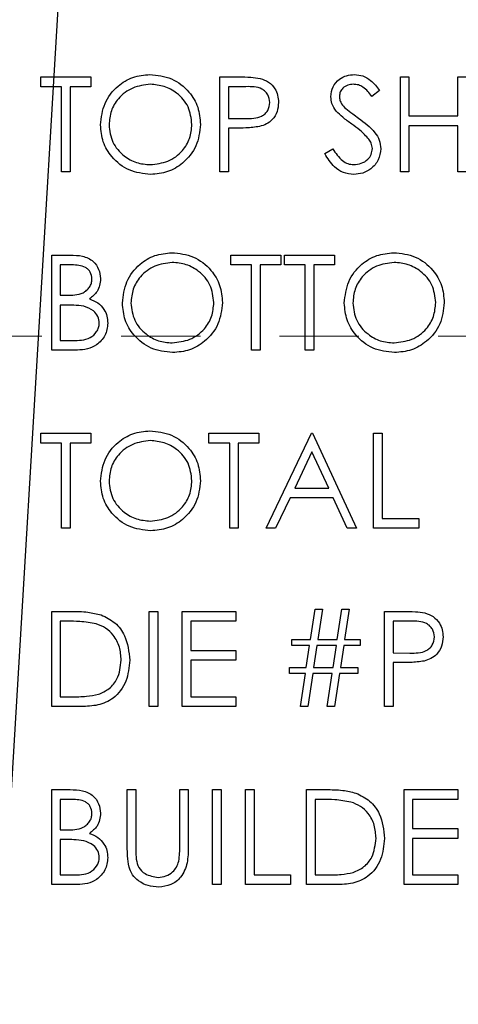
# Model space of a CAD drawing. Header units: inches. Extents: x 1802 to 2468, y -253 to -72.
# Tile 302 of 570: x 2077.256 to 2077.81, y -98.087 to -96.843. Entities that reach past the tile are written whole.
import ezdxf

# ---------------------------------------------------------------- set-up
doc = ezdxf.new("R2010")
doc.units = ezdxf.units.IN
doc.header["$LTSCALE"] = 0.5
doc.header["$MEASUREMENT"] = 0
doc.linetypes.add('HIDDEN', pattern=[0.225, 0.15, -0.075])
doc.layers.add('DSS-M-S', color=53, linetype='Continuous')
doc.layers.add('SID-M-S', color=105, linetype='Continuous')

msp = doc.modelspace()

# ---------------------------------------------------------------- linework, layer by layer
at = {"layer": 'DSS-M-S', "linetype": 'Continuous', "lineweight": 25}
for p, q in [((2077.28271, -96.91569), (2077.34579, -96.91569)), ((2077.28271, -96.928), (2077.28271, -96.91569)), ((2077.34579, -96.91569), (2077.34579, -96.928)), ((2077.50886, -96.91569), (2077.5324, -96.91569)), ((2077.50886, -97.03569), (2077.50886, -96.91569)), ((2077.73656, -96.91569), (2077.74732, -96.91569)), ((2077.73656, -97.03569), (2077.73656, -96.91569)), ((2077.74732, -96.91569), (2077.74732, -96.96492)), ((2077.80886, -96.91569), (2077.81963, -96.91569)), ((2077.80886, -96.96492), (2077.80886, -96.91569)), ((2077.30886, -96.928), (2077.28271, -96.928)), ((2077.30886, -97.03569), (2077.30886, -96.928)), ((2077.31963, -96.928), (2077.31963, -97.03569)), ((2077.34579, -96.928), (2077.31963, -96.928)), ((2077.51963, -96.928), (2077.51963, -96.968)), ((2077.54158, -96.928), (2077.51963, -96.928)), ((2077.7104, -96.93293), (2077.70067, -96.94031)), ((2077.51963, -96.968), (2077.54064, -96.96827)), ((2077.74732, -96.96492), (2077.80886, -96.96492)), ((2077.51963, -96.98031), (2077.51963, -97.03569)), ((2077.52821, -96.98031), (2077.51963, -96.98031)), ((2077.74732, -96.97723), (2077.74732, -97.03569)), ((2077.80886, -96.97723), (2077.74732, -96.97723)), ((2077.80886, -97.03569), (2077.80886, -96.97723)), ((2077.64117, -97.01254), (2077.65131, -97.00646)), ((2077.31963, -97.03569), (2077.30886, -97.03569)), ((2077.51963, -97.03569), (2077.50886, -97.03569)), ((2077.74732, -97.03569), (2077.73656, -97.03569)), ((2077.81963, -97.03569), (2077.80886, -97.03569)), ((2077.29656, -97.14069), (2077.31997, -97.14069)), ((2077.29656, -97.26069), (2077.29656, -97.14069)), ((2077.52271, -97.14069), (2077.58579, -97.14069)), ((2077.52271, -97.153), (2077.52271, -97.14069)), ((2077.58579, -97.14069), (2077.58579, -97.153)), ((2077.5904, -97.153), (2077.5904, -97.14069)), ((2077.5904, -97.14069), (2077.65348, -97.14069)), ((2077.65348, -97.14069), (2077.65348, -97.153)), ((2077.30732, -97.153), (2077.30732, -97.19146)), ((2077.32194, -97.153), (2077.30732, -97.153)), ((2077.54886, -97.153), (2077.52271, -97.153)), ((2077.54886, -97.26069), (2077.54886, -97.153)), ((2077.55963, -97.153), (2077.55963, -97.26069)), ((2077.58579, -97.153), (2077.55963, -97.153)), ((2077.61656, -97.153), (2077.5904, -97.153)), ((2077.61656, -97.26069), (2077.61656, -97.153)), ((2077.62732, -97.153), (2077.62732, -97.26069)), ((2077.65348, -97.153), (2077.62732, -97.153)), ((2077.30732, -97.19146), (2077.31456, -97.19146)), ((2077.30732, -97.20377), (2077.30732, -97.24839)), ((2077.31446, -97.20377), (2077.30732, -97.20377)), ((2077.30732, -97.24839), (2077.32266, -97.24839)), ((2077.32901, -97.26069), (2077.29656, -97.26069)), ((2077.55963, -97.26069), (2077.54886, -97.26069)), ((2077.62732, -97.26069), (2077.61656, -97.26069)), ((2077.28271, -97.36569), (2077.34579, -97.36569)), ((2077.28271, -97.378), (2077.28271, -97.36569)), ((2077.34579, -97.36569), (2077.34579, -97.378)), ((2077.49502, -97.378), (2077.49502, -97.36569)), ((2077.49502, -97.36569), (2077.55809, -97.36569)), ((2077.55809, -97.36569), (2077.55809, -97.378)), ((2077.56732, -97.48569), (2077.62425, -97.36569)), ((2077.62425, -97.36569), (2077.62579, -97.36569)), ((2077.62579, -97.36569), (2077.68117, -97.48569)), ((2077.70271, -97.36569), (2077.71348, -97.36569)), ((2077.70271, -97.48569), (2077.70271, -97.36569)), ((2077.71348, -97.36569), (2077.71348, -97.47339)), ((2077.30886, -97.378), (2077.28271, -97.378)), ((2077.30886, -97.48569), (2077.30886, -97.378)), ((2077.31963, -97.378), (2077.31963, -97.48569)), ((2077.34579, -97.378), (2077.31963, -97.378)), ((2077.52117, -97.378), (2077.49502, -97.378)), ((2077.52117, -97.48569), (2077.52117, -97.378)), ((2077.53194, -97.378), (2077.53194, -97.48569)), ((2077.55809, -97.378), (2077.53194, -97.378)), ((2077.6249, -97.38908), (2077.60317, -97.43492)), ((2077.64605, -97.43492), (2077.6249, -97.38908)), ((2077.60317, -97.43492), (2077.64605, -97.43492)), ((2077.59732, -97.44723), (2077.57908, -97.48569)), ((2077.65172, -97.44723), (2077.59732, -97.44723)), ((2077.66946, -97.48569), (2077.65172, -97.44723)), ((2077.71348, -97.47339), (2077.75963, -97.47339)), ((2077.75963, -97.47339), (2077.75963, -97.48569)), ((2077.31963, -97.48569), (2077.30886, -97.48569)), ((2077.53194, -97.48569), (2077.52117, -97.48569)), ((2077.57908, -97.48569), (2077.56732, -97.48569)), ((2077.68117, -97.48569), (2077.66946, -97.48569)), ((2077.75963, -97.48569), (2077.70271, -97.48569)), ((2077.29656, -97.59069), (2077.32079, -97.59069)), ((2077.29656, -97.71069), (2077.29656, -97.59069)), ((2077.41963, -97.59069), (2077.4304, -97.59069)), ((2077.41963, -97.71069), (2077.41963, -97.59069)), ((2077.4304, -97.59069), (2077.4304, -97.71069)), ((2077.46117, -97.59069), (2077.52886, -97.59069)), ((2077.46117, -97.71069), (2077.46117, -97.59069)), ((2077.52886, -97.59069), (2077.52886, -97.603)), ((2077.62309, -97.62608), (2077.62886, -97.58762)), ((2077.62886, -97.58762), (2077.63814, -97.58762)), ((2077.63814, -97.58762), (2077.63237, -97.62608)), ((2077.65694, -97.62608), (2077.66271, -97.58762)), ((2077.66271, -97.58762), (2077.67199, -97.58762)), ((2077.67199, -97.58762), (2077.66622, -97.62608)), ((2077.71656, -97.71069), (2077.71656, -97.59069)), ((2077.71656, -97.59069), (2077.74009, -97.59069)), ((2077.31576, -97.603), (2077.30732, -97.603)), ((2077.30732, -97.603), (2077.30732, -97.69839)), ((2077.47194, -97.603), (2077.47194, -97.63992)), ((2077.52886, -97.603), (2077.47194, -97.603)), ((2077.72732, -97.603), (2077.72732, -97.643)), ((2077.74927, -97.603), (2077.72732, -97.603)), ((2077.59963, -97.62608), (2077.62309, -97.62608)), ((2077.59963, -97.63377), (2077.59963, -97.62608)), ((2077.63237, -97.62608), (2077.65694, -97.62608)), ((2077.66622, -97.62608), (2077.68579, -97.62608)), ((2077.68579, -97.62608), (2077.68579, -97.63377)), ((2077.47194, -97.63992), (2077.52886, -97.63992)), ((2077.52886, -97.63992), (2077.52886, -97.65223)), ((2077.62194, -97.63377), (2077.59963, -97.63377)), ((2077.61778, -97.66146), (2077.62194, -97.63377)), ((2077.63122, -97.63377), (2077.62708, -97.66146)), ((2077.65579, -97.63377), (2077.63122, -97.63377)), ((2077.65163, -97.66146), (2077.65579, -97.63377)), ((2077.66506, -97.63377), (2077.66093, -97.66146)), ((2077.68579, -97.63377), (2077.66506, -97.63377)), ((2077.47194, -97.65223), (2077.47194, -97.69839)), ((2077.52886, -97.65223), (2077.47194, -97.65223)), ((2077.72732, -97.643), (2077.74833, -97.64327)), ((2077.59656, -97.66916), (2077.59656, -97.66146)), ((2077.59656, -97.66146), (2077.61778, -97.66146)), ((2077.62708, -97.66146), (2077.65163, -97.66146)), ((2077.66093, -97.66146), (2077.68271, -97.66146)), ((2077.68271, -97.66146), (2077.68271, -97.66916)), ((2077.73591, -97.65531), (2077.72732, -97.65531)), ((2077.72732, -97.65531), (2077.72732, -97.71069)), ((2077.61663, -97.66916), (2077.59656, -97.66916)), ((2077.6104, -97.71069), (2077.61663, -97.66916)), ((2077.62593, -97.66916), (2077.6197, -97.71069)), ((2077.65047, -97.66916), (2077.62593, -97.66916)), ((2077.64425, -97.71069), (2077.65047, -97.66916)), ((2077.65978, -97.66916), (2077.65355, -97.71069)), ((2077.68271, -97.66916), (2077.65978, -97.66916)), ((2077.30732, -97.69839), (2077.3211, -97.69839)), ((2077.47194, -97.69839), (2077.52886, -97.69839)), ((2077.52886, -97.69839), (2077.52886, -97.71069)), ((2077.33374, -97.71069), (2077.29656, -97.71069)), ((2077.4304, -97.71069), (2077.41963, -97.71069)), ((2077.52886, -97.71069), (2077.46117, -97.71069)), ((2077.6197, -97.71069), (2077.6104, -97.71069)), ((2077.65355, -97.71069), (2077.64425, -97.71069)), ((2077.72732, -97.71069), (2077.71656, -97.71069)), ((2077.29656, -97.81569), (2077.31997, -97.81569)), ((2077.29656, -97.93569), (2077.29656, -97.81569)), ((2077.39194, -97.81569), (2077.40271, -97.81569)), ((2077.39194, -97.88817), (2077.39194, -97.81569)), ((2077.40271, -97.81569), (2077.40271, -97.88759)), ((2077.45809, -97.81569), (2077.46886, -97.81569)), ((2077.45809, -97.88759), (2077.45809, -97.81569)), ((2077.46886, -97.81569), (2077.46886, -97.88817)), ((2077.49963, -97.81569), (2077.5104, -97.81569)), ((2077.49963, -97.93569), (2077.49963, -97.81569)), ((2077.5104, -97.81569), (2077.5104, -97.93569)), ((2077.54117, -97.93569), (2077.54117, -97.81569)), ((2077.54117, -97.81569), (2077.55194, -97.81569)), ((2077.55194, -97.81569), (2077.55194, -97.92339)), ((2077.61809, -97.81569), (2077.64232, -97.81569)), ((2077.61809, -97.93569), (2077.61809, -97.81569)), ((2077.74117, -97.81569), (2077.80886, -97.81569)), ((2077.74117, -97.93569), (2077.74117, -97.81569)), ((2077.80886, -97.81569), (2077.80886, -97.828)), ((2077.32194, -97.828), (2077.30732, -97.828)), ((2077.30732, -97.828), (2077.30732, -97.86646)), ((2077.6373, -97.828), (2077.62886, -97.828)), ((2077.62886, -97.828), (2077.62886, -97.92339)), ((2077.75194, -97.828), (2077.75194, -97.86492)), ((2077.80886, -97.828), (2077.75194, -97.828)), ((2077.75194, -97.86492), (2077.80886, -97.86492)), ((2077.80886, -97.86492), (2077.80886, -97.87723)), ((2077.30732, -97.86646), (2077.31456, -97.86646)), ((2077.75194, -97.87723), (2077.75194, -97.92339)), ((2077.80886, -97.87723), (2077.75194, -97.87723)), ((2077.30732, -97.87877), (2077.30732, -97.92339)), ((2077.31446, -97.87877), (2077.30732, -97.87877)), ((2077.30732, -97.92339), (2077.32266, -97.92339)), ((2077.55194, -97.92339), (2077.59809, -97.92339)), ((2077.59809, -97.92339), (2077.59809, -97.93569)), ((2077.62886, -97.92339), (2077.64264, -97.92339)), ((2077.75194, -97.92339), (2077.80886, -97.92339)), ((2077.80886, -97.92339), (2077.80886, -97.93569)), ((2077.32901, -97.93569), (2077.29656, -97.93569)), ((2077.5104, -97.93569), (2077.49963, -97.93569)), ((2077.59809, -97.93569), (2077.54117, -97.93569)), ((2077.65528, -97.93569), (2077.61809, -97.93569)), ((2077.80886, -97.93569), (2077.74117, -97.93569))]:
    msp.add_line(p, q, dxfattribs=at)
at = {"layer": 'DSS-M-S', "linetype": 'HIDDEN', "lineweight": 18}
msp.add_line((2077.88416, -97.2431), (2075.54416, -97.2431), dxfattribs=at)
at = {"layer": 'DSS-M-S', "linetype": 'Continuous', "lineweight": 25}
for points, knots in [([(2077.35809, -96.97622), (2077.3592, -96.96696), (2077.36142, -96.94845), (2077.37784, -96.92736), (2077.39857, -96.91479), (2077.41313, -96.91334), (2077.4204, -96.91262)], [0, 0, 0, 0, 0.279731, 0.5593268, 0.7796805, 1, 1, 1, 1]), ([(2077.4204, -96.91262), (2077.4298, -96.9136), (2077.44861, -96.91558), (2077.46963, -96.93261), (2077.4824, -96.95351), (2077.48363, -96.96827), (2077.48425, -96.97565)], [0, 0, 0, 0, 0.2797673, 0.5593585, 0.7795711, 1, 1, 1, 1]), ([(2077.5324, -96.91569), (2077.53753, -96.91568), (2077.54668, -96.91565), (2077.55574, -96.91693), (2077.55973, -96.9175)], [0, 0, 0, 0, 0.5603137, 1, 1, 1, 1]), ([(2077.55973, -96.9175), (2077.56337, -96.91881), (2077.57067, -96.92144), (2077.5782, -96.92956), (2077.58218, -96.93878), (2077.58253, -96.94485), (2077.58271, -96.94788)], [0, 0, 0, 0, 0.2797054, 0.5593809, 0.7795086, 1, 1, 1, 1]), ([(2077.64886, -96.94062), (2077.64938, -96.93636), (2077.65042, -96.92784), (2077.65862, -96.91859), (2077.66842, -96.91347), (2077.67509, -96.9129), (2077.67843, -96.91262)], [0, 0, 0, 0, 0.27955263, 0.5587984, 0.77937773, 1, 1, 1, 1]), ([(2077.67843, -96.91262), (2077.68212, -96.91298), (2077.68951, -96.9137), (2077.70108, -96.92076), (2077.70686, -96.92831), (2077.7104, -96.93293)], [0, 0, 0, 0, 0.2797499, 0.5595012, 1, 1, 1, 1]), ([(2077.42093, -96.92492), (2077.41336, -96.92591), (2077.3982, -96.92788), (2077.38087, -96.94124), (2077.3705, -96.95824), (2077.36941, -96.9702), (2077.36886, -96.97617)], [0, 0, 0, 0, 0.2796271, 0.5593495, 0.7796302, 1, 1, 1, 1]), ([(2077.47348, -96.97562), (2077.47256, -96.968), (2077.47071, -96.95277), (2077.45611, -96.93624), (2077.43882, -96.92669), (2077.42689, -96.92551), (2077.42093, -96.92492)], [0, 0, 0, 0, 0.279468, 0.5588703, 0.7795158, 1, 1, 1, 1]), ([(2077.57194, -96.94793), (2077.5714, -96.94449), (2077.57058, -96.9393), (2077.56616, -96.93389), (2077.55768, -96.92782), (2077.54873, -96.92792), (2077.54158, -96.928)], [0, 0, 0, 0, 0.2489693, 0.3747291, 0.500383, 1, 1, 1, 1]), ([(2077.67723, -96.92492), (2077.67479, -96.92511), (2077.66992, -96.92549), (2077.66406, -96.92923), (2077.66022, -96.93437), (2077.65983, -96.9382), (2077.65963, -96.94012)], [0, 0, 0, 0, 0.2802743, 0.5599314, 0.7799201, 1, 1, 1, 1]), ([(2077.70067, -96.94031), (2077.69727, -96.93596), (2077.69255, -96.9299), (2077.68367, -96.92541), (2077.67937, -96.92509), (2077.67723, -96.92492)], [0, 0, 0, 0, 0.5598185, 0.7798479, 1, 1, 1, 1]), ([(2077.65557, -96.95889), (2077.65345, -96.95578), (2077.64968, -96.95022), (2077.64911, -96.94355), (2077.64886, -96.94062)], [0, 0, 0, 0, 0.5598405, 1, 1, 1, 1]), ([(2077.65963, -96.94012), (2077.65977, -96.94179), (2077.66005, -96.94514), (2077.66265, -96.95066), (2077.66569, -96.95374), (2077.66754, -96.95562)], [0, 0, 0, 0, 0.2799464, 0.55977409, 1, 1, 1, 1]), ([(2077.54064, -96.96827), (2077.54795, -96.96829), (2077.5571, -96.96832), (2077.56596, -96.96232), (2077.57058, -96.95681), (2077.5714, -96.95147), (2077.57194, -96.94793)], [0, 0, 0, 0, 0.4997206, 0.6253498, 0.7510825, 1, 1, 1, 1]), ([(2077.58271, -96.94788), (2077.58242, -96.95184), (2077.58185, -96.95974), (2077.57584, -96.96937), (2077.56767, -96.97558), (2077.56173, -96.97742), (2077.55877, -96.97834)], [0, 0, 0, 0, 0.2800989, 0.5593238, 0.7794579, 1, 1, 1, 1]), ([(2077.66754, -96.95562), (2077.6705, -96.95792), (2077.67579, -96.96202), (2077.68126, -96.96587), (2077.68367, -96.96757)], [0, 0, 0, 0, 0.5599058, 1, 1, 1, 1]), ([(2077.67523, -96.97521), (2077.67132, -96.97245), (2077.66434, -96.96751), (2077.65825, -96.96152), (2077.65557, -96.95889)], [0, 0, 0, 0, 0.5604127, 1, 1, 1, 1]), ([(2077.68367, -96.96757), (2077.69119, -96.97314), (2077.70167, -96.9809), (2077.71059, -96.99534), (2077.71149, -97.00265), (2077.71194, -97.00629)], [0, 0, 0, 0, 0.5601154, 0.7802838, 1, 1, 1, 1]), ([(2077.42136, -97.03877), (2077.41206, -97.03774), (2077.39347, -97.03568), (2077.37278, -97.01872), (2077.36003, -96.99812), (2077.35874, -96.98352), (2077.35809, -96.97622)], [0, 0, 0, 0, 0.2796633, 0.5593539, 0.7796364, 1, 1, 1, 1]), ([(2077.36886, -96.97617), (2077.36978, -96.98374), (2077.37162, -96.99887), (2077.38612, -97.01518), (2077.40312, -97.025), (2077.41499, -97.02598), (2077.42093, -97.02646)], [0, 0, 0, 0, 0.279416, 0.5590765, 0.779478, 1, 1, 1, 1]), ([(2077.42093, -97.02646), (2077.42855, -97.02559), (2077.44379, -97.02386), (2077.46144, -97.01072), (2077.47182, -96.99361), (2077.47293, -96.98162), (2077.47348, -96.97562)], [0, 0, 0, 0, 0.2798297, 0.559389, 0.7796538, 1, 1, 1, 1]), ([(2077.48425, -96.97565), (2077.48319, -96.98496), (2077.48108, -97.00358), (2077.46399, -97.02422), (2077.4433, -97.0369), (2077.42868, -97.03815), (2077.42136, -97.03877)], [0, 0, 0, 0, 0.2796304, 0.5593429, 0.7795972, 1, 1, 1, 1]), ([(2077.55877, -96.97834), (2077.55309, -96.97905), (2077.54294, -96.98033), (2077.53272, -96.98031), (2077.52821, -96.98031)], [0, 0, 0, 0, 0.5596942, 1, 1, 1, 1]), ([(2077.69687, -96.99435), (2077.69317, -96.99039), (2077.68656, -96.98332), (2077.6787, -96.97769), (2077.67523, -96.97521)], [0, 0, 0, 0, 0.5594958, 1, 1, 1, 1]), ([(2077.70117, -97.00613), (2077.70088, -97.00374), (2077.70035, -96.99946), (2077.69793, -96.99591), (2077.69687, -96.99435)], [0, 0, 0, 0, 0.5589902, 1, 1, 1, 1]), ([(2077.65131, -97.00646), (2077.65488, -97.01194), (2077.65985, -97.01958), (2077.67002, -97.02567), (2077.67511, -97.0262), (2077.67766, -97.02646)], [0, 0, 0, 0, 0.55932064, 0.77978172, 1, 1, 1, 1]), ([(2077.67766, -97.02646), (2077.68089, -97.02614), (2077.68733, -97.02549), (2077.69521, -97.02064), (2077.70022, -97.01373), (2077.70085, -97.00866), (2077.70117, -97.00613)], [0, 0, 0, 0, 0.2802764, 0.5601478, 0.7801531, 1, 1, 1, 1]), ([(2077.71194, -97.00629), (2077.71127, -97.0112), (2077.70993, -97.02103), (2077.70033, -97.03149), (2077.68925, -97.03783), (2077.68153, -97.03846), (2077.67766, -97.03877)], [0, 0, 0, 0, 0.27918292, 0.55908506, 0.77944604, 1, 1, 1, 1]), ([(2077.67766, -97.03877), (2077.67322, -97.03833), (2077.66434, -97.03744), (2077.65067, -97.02839), (2077.64477, -97.01856), (2077.64117, -97.01254)], [0, 0, 0, 0, 0.2798798, 0.5596658, 1, 1, 1, 1]), ([(2077.31997, -97.14069), (2077.32511, -97.1408), (2077.33534, -97.14102), (2077.34887, -97.14714), (2077.35674, -97.15836), (2077.35764, -97.1664), (2077.35809, -97.17043)], [0, 0, 0, 0, 0.2813174, 0.559922, 0.7799345, 1, 1, 1, 1]), ([(2077.38579, -97.20122), (2077.38689, -97.19196), (2077.38911, -97.17345), (2077.40553, -97.15236), (2077.42627, -97.13979), (2077.44082, -97.13834), (2077.44809, -97.13762)], [0, 0, 0, 0, 0.279731, 0.5593268, 0.7796805, 1, 1, 1, 1]), ([(2077.44809, -97.13762), (2077.4575, -97.1386), (2077.4763, -97.14058), (2077.49733, -97.15761), (2077.51009, -97.17851), (2077.51132, -97.19327), (2077.51194, -97.20065)], [0, 0, 0, 0, 0.2797673, 0.55935845, 0.7795711, 1, 1, 1, 1]), ([(2077.66579, -97.20122), (2077.66689, -97.19196), (2077.66911, -97.17345), (2077.68553, -97.15236), (2077.70627, -97.13979), (2077.72082, -97.13834), (2077.72809, -97.13762)], [0, 0, 0, 0, 0.279731, 0.5593268, 0.7796805, 1, 1, 1, 1]), ([(2077.72809, -97.13762), (2077.7375, -97.1386), (2077.7563, -97.14058), (2077.77733, -97.15761), (2077.79009, -97.17851), (2077.79132, -97.19327), (2077.79194, -97.20065)], [0, 0, 0, 0, 0.2797673, 0.5593585, 0.7795711, 1, 1, 1, 1]), ([(2077.34732, -97.17065), (2077.34698, -97.16769), (2077.34645, -97.16325), (2077.34265, -97.15867), (2077.33548, -97.15354), (2077.32795, -97.15324), (2077.32194, -97.153)], [0, 0, 0, 0, 0.2492836, 0.3749253, 0.5006447, 1, 1, 1, 1]), ([(2077.44862, -97.14992), (2077.44105, -97.15091), (2077.42589, -97.15288), (2077.40856, -97.16624), (2077.39819, -97.18324), (2077.3971, -97.1952), (2077.39656, -97.20117)], [0, 0, 0, 0, 0.2796271, 0.5593495, 0.7796302, 1, 1, 1, 1]), ([(2077.50117, -97.20062), (2077.50025, -97.193), (2077.49841, -97.17777), (2077.4838, -97.16124), (2077.46651, -97.15169), (2077.45458, -97.15051), (2077.44862, -97.14992)], [0, 0, 0, 0, 0.279468, 0.5588703, 0.7795158, 1, 1, 1, 1]), ([(2077.72862, -97.14992), (2077.72105, -97.15091), (2077.70589, -97.15288), (2077.68856, -97.16624), (2077.67819, -97.18324), (2077.6771, -97.1952), (2077.67656, -97.20117)], [0, 0, 0, 0, 0.2796271, 0.5593495, 0.7796302, 1, 1, 1, 1]), ([(2077.78117, -97.20062), (2077.78025, -97.193), (2077.77841, -97.17777), (2077.7638, -97.16124), (2077.74651, -97.15169), (2077.73458, -97.15051), (2077.72862, -97.14992)], [0, 0, 0, 0, 0.279468, 0.5588703, 0.7795158, 1, 1, 1, 1]), ([(2077.31456, -97.19146), (2077.3221, -97.19144), (2077.33153, -97.19142), (2077.34082, -97.18534), (2077.34443, -97.18116), (2077.34688, -97.17614), (2077.34718, -97.17248), (2077.34732, -97.17065)], [0, 0, 0, 0, 0.4986071, 0.6240085, 0.7494012, 0.8747358, 1, 1, 1, 1]), ([(2077.35809, -97.17043), (2077.35789, -97.17326), (2077.35748, -97.17892), (2077.35352, -97.18855), (2077.34775, -97.19315), (2077.34422, -97.19596)], [0, 0, 0, 0, 0.2808667, 0.5615271, 1, 1, 1, 1]), ([(2077.33692, -97.20519), (2077.33274, -97.20467), (2077.32528, -97.20375), (2077.31777, -97.20376), (2077.31446, -97.20377)], [0, 0, 0, 0, 0.559734, 1, 1, 1, 1]), ([(2077.35656, -97.22663), (2077.3562, -97.22369), (2077.35547, -97.2178), (2077.34853, -97.20924), (2077.34132, -97.20672), (2077.33692, -97.20519)], [0, 0, 0, 0, 0.2799437, 0.5604286, 1, 1, 1, 1]), ([(2077.34422, -97.19596), (2077.34782, -97.19742), (2077.355, -97.20033), (2077.36256, -97.20836), (2077.36666, -97.21754), (2077.3671, -97.2236), (2077.36732, -97.22663)], [0, 0, 0, 0, 0.2803823, 0.5596055, 0.7797648, 1, 1, 1, 1]), ([(2077.44906, -97.26377), (2077.43976, -97.26274), (2077.42116, -97.26068), (2077.40047, -97.24372), (2077.38772, -97.22312), (2077.38643, -97.20852), (2077.38579, -97.20122)], [0, 0, 0, 0, 0.2796633, 0.5593539, 0.7796364, 1, 1, 1, 1]), ([(2077.39656, -97.20117), (2077.39747, -97.20874), (2077.39931, -97.22387), (2077.41381, -97.24018), (2077.43081, -97.25), (2077.44269, -97.25098), (2077.44862, -97.25146)], [0, 0, 0, 0, 0.279416, 0.5590765, 0.779478, 1, 1, 1, 1]), ([(2077.44862, -97.25146), (2077.45624, -97.25059), (2077.47148, -97.24886), (2077.48913, -97.23572), (2077.49952, -97.21861), (2077.50062, -97.20662), (2077.50117, -97.20062)], [0, 0, 0, 0, 0.2798297, 0.559389, 0.7796538, 1, 1, 1, 1]), ([(2077.51194, -97.20065), (2077.51088, -97.20996), (2077.50877, -97.22858), (2077.49168, -97.24922), (2077.47099, -97.2619), (2077.45637, -97.26315), (2077.44906, -97.26377)], [0, 0, 0, 0, 0.2796304, 0.5593429, 0.7795972, 1, 1, 1, 1]), ([(2077.72906, -97.26377), (2077.71976, -97.26274), (2077.70116, -97.26068), (2077.68047, -97.24372), (2077.66772, -97.22312), (2077.66643, -97.20852), (2077.66579, -97.20122)], [0, 0, 0, 0, 0.2796633, 0.5593539, 0.7796364, 1, 1, 1, 1]), ([(2077.67656, -97.20117), (2077.67747, -97.20874), (2077.67931, -97.22387), (2077.69381, -97.24018), (2077.71081, -97.25), (2077.72269, -97.25098), (2077.72862, -97.25146)], [0, 0, 0, 0, 0.279416, 0.5590765, 0.779478, 1, 1, 1, 1]), ([(2077.72862, -97.25146), (2077.73624, -97.25059), (2077.75148, -97.24886), (2077.76913, -97.23572), (2077.77952, -97.21861), (2077.78062, -97.20662), (2077.78117, -97.20062)], [0, 0, 0, 0, 0.2798297, 0.559389, 0.7796538, 1, 1, 1, 1]), ([(2077.79194, -97.20065), (2077.79088, -97.20996), (2077.78877, -97.22858), (2077.77168, -97.24922), (2077.75099, -97.2619), (2077.73637, -97.26315), (2077.72906, -97.26377)], [0, 0, 0, 0, 0.2796304, 0.5593429, 0.7795972, 1, 1, 1, 1]), ([(2077.32266, -97.24839), (2077.3305, -97.24838), (2077.34226, -97.24836), (2077.35261, -97.23915), (2077.35606, -97.23232), (2077.35639, -97.22853), (2077.35656, -97.22663)], [0, 0, 0, 0, 0.4993602, 0.748736, 0.8743989, 1, 1, 1, 1]), ([(2077.36732, -97.22663), (2077.36661, -97.23201), (2077.36519, -97.24277), (2077.35439, -97.25418), (2077.34168, -97.25997), (2077.33324, -97.26045), (2077.32901, -97.26069)], [0, 0, 0, 0, 0.27914114, 0.55865369, 0.77905895, 1, 1, 1, 1]), ([(2077.35809, -97.42622), (2077.3592, -97.41696), (2077.36142, -97.39845), (2077.37784, -97.37736), (2077.39857, -97.36479), (2077.41313, -97.36334), (2077.4204, -97.36262)], [0, 0, 0, 0, 0.27973102, 0.55932682, 0.77968048, 1, 1, 1, 1]), ([(2077.4204, -97.36262), (2077.4298, -97.3636), (2077.44861, -97.36558), (2077.46963, -97.38261), (2077.4824, -97.40351), (2077.48363, -97.41827), (2077.48425, -97.42565)], [0, 0, 0, 0, 0.2797673, 0.55935845, 0.7795711, 1, 1, 1, 1]), ([(2077.42093, -97.37492), (2077.41336, -97.37591), (2077.3982, -97.37788), (2077.38087, -97.39124), (2077.3705, -97.40824), (2077.36941, -97.4202), (2077.36886, -97.42617)], [0, 0, 0, 0, 0.2796271, 0.5593495, 0.7796302, 1, 1, 1, 1]), ([(2077.47348, -97.42562), (2077.47256, -97.418), (2077.47071, -97.40277), (2077.45611, -97.38624), (2077.43882, -97.37669), (2077.42689, -97.37551), (2077.42093, -97.37492)], [0, 0, 0, 0, 0.279468, 0.5588703, 0.7795158, 1, 1, 1, 1]), ([(2077.42136, -97.48877), (2077.41206, -97.48774), (2077.39347, -97.48568), (2077.37278, -97.46872), (2077.36003, -97.44812), (2077.35874, -97.43352), (2077.35809, -97.42622)], [0, 0, 0, 0, 0.2796633, 0.5593539, 0.7796364, 1, 1, 1, 1]), ([(2077.36886, -97.42617), (2077.36978, -97.43374), (2077.37162, -97.44887), (2077.38612, -97.46518), (2077.40312, -97.475), (2077.41499, -97.47598), (2077.42093, -97.47646)], [0, 0, 0, 0, 0.279416, 0.5590765, 0.779478, 1, 1, 1, 1]), ([(2077.42093, -97.47646), (2077.42855, -97.47559), (2077.44379, -97.47386), (2077.46144, -97.46072), (2077.47182, -97.44361), (2077.47293, -97.43162), (2077.47348, -97.42562)], [0, 0, 0, 0, 0.2798297, 0.559389, 0.7796538, 1, 1, 1, 1]), ([(2077.48425, -97.42565), (2077.48319, -97.43496), (2077.48108, -97.45358), (2077.46399, -97.47422), (2077.4433, -97.4869), (2077.42868, -97.48815), (2077.42136, -97.48877)], [0, 0, 0, 0, 0.2796304, 0.5593429, 0.7795972, 1, 1, 1, 1]), ([(2077.32079, -97.59069), (2077.328, -97.5907), (2077.34087, -97.59072), (2077.35337, -97.59371), (2077.35886, -97.59502)], [0, 0, 0, 0, 0.5604447, 1, 1, 1, 1]), ([(2077.74009, -97.59069), (2077.74522, -97.59068), (2077.75437, -97.59065), (2077.76344, -97.59193), (2077.76742, -97.5925)], [0, 0, 0, 0, 0.56031372, 1, 1, 1, 1]), ([(2077.76742, -97.5925), (2077.77107, -97.59381), (2077.77836, -97.59644), (2077.7859, -97.60456), (2077.78987, -97.61378), (2077.79022, -97.61985), (2077.7904, -97.62288)], [0, 0, 0, 0, 0.2797054, 0.5593809, 0.7795086, 1, 1, 1, 1]), ([(2077.35264, -97.60637), (2077.34581, -97.60516), (2077.3336, -97.60301), (2077.32122, -97.60301), (2077.31576, -97.603)], [0, 0, 0, 0, 0.5595421, 1, 1, 1, 1]), ([(2077.35886, -97.59502), (2077.36497, -97.59798), (2077.37719, -97.6039), (2077.39204, -97.62413), (2077.39389, -97.64157), (2077.39502, -97.65221)], [0, 0, 0, 0, 0.2802641, 0.5607148, 1, 1, 1, 1]), ([(2077.77963, -97.62293), (2077.77909, -97.61949), (2077.77827, -97.6143), (2077.77385, -97.60889), (2077.76537, -97.60282), (2077.75642, -97.60292), (2077.74927, -97.603)], [0, 0, 0, 0, 0.2489693, 0.3747291, 0.500383, 1, 1, 1, 1]), ([(2077.38425, -97.65218), (2077.38386, -97.64657), (2077.38309, -97.63535), (2077.37564, -97.62121), (2077.36503, -97.6111), (2077.35677, -97.60795), (2077.35264, -97.60637)], [0, 0, 0, 0, 0.28017838, 0.55976463, 0.7797967, 1, 1, 1, 1]), ([(2077.74833, -97.64327), (2077.75565, -97.64329), (2077.7648, -97.64332), (2077.77365, -97.63732), (2077.77827, -97.63181), (2077.77909, -97.62647), (2077.77963, -97.62293)], [0, 0, 0, 0, 0.4997206, 0.6253498, 0.7510825, 1, 1, 1, 1]), ([(2077.7904, -97.62288), (2077.79012, -97.62684), (2077.78955, -97.63474), (2077.78353, -97.64437), (2077.77536, -97.65058), (2077.76943, -97.65242), (2077.76646, -97.65334)], [0, 0, 0, 0, 0.2800989, 0.5593238, 0.7794579, 1, 1, 1, 1]), ([(2077.39502, -97.65221), (2077.39414, -97.66122), (2077.39239, -97.6792), (2077.37685, -97.70068), (2077.35499, -97.71005), (2077.34084, -97.71048), (2077.33374, -97.71069)], [0, 0, 0, 0, 0.280124, 0.5592478, 0.7788365, 1, 1, 1, 1]), ([(2077.3554, -97.69533), (2077.36019, -97.69323), (2077.36977, -97.68903), (2077.38186, -97.67387), (2077.38334, -97.6604), (2077.38425, -97.65218)], [0, 0, 0, 0, 0.2805364, 0.5610151, 1, 1, 1, 1]), ([(2077.76646, -97.65334), (2077.76078, -97.65405), (2077.75063, -97.65533), (2077.74041, -97.65531), (2077.73591, -97.65531)], [0, 0, 0, 0, 0.5596942, 1, 1, 1, 1]), ([(2077.3211, -97.69839), (2077.32756, -97.6984), (2077.3391, -97.69844), (2077.35042, -97.69628), (2077.3554, -97.69533)], [0, 0, 0, 0, 0.5604262, 1, 1, 1, 1]), ([(2077.31997, -97.81569), (2077.32511, -97.8158), (2077.33534, -97.81602), (2077.34887, -97.82214), (2077.35674, -97.83336), (2077.35764, -97.8414), (2077.35809, -97.84543)], [0, 0, 0, 0, 0.2813174, 0.559922, 0.7799345, 1, 1, 1, 1]), ([(2077.64232, -97.81569), (2077.64954, -97.8157), (2077.6624, -97.81572), (2077.67491, -97.81871), (2077.6804, -97.82002)], [0, 0, 0, 0, 0.5604447, 1, 1, 1, 1]), ([(2077.34732, -97.84565), (2077.34698, -97.84269), (2077.34645, -97.83825), (2077.34265, -97.83367), (2077.33548, -97.82854), (2077.32795, -97.82824), (2077.32194, -97.828)], [0, 0, 0, 0, 0.2492836, 0.3749253, 0.5006447, 1, 1, 1, 1]), ([(2077.67418, -97.83137), (2077.66735, -97.83016), (2077.65514, -97.82801), (2077.64276, -97.82801), (2077.6373, -97.828)], [0, 0, 0, 0, 0.5595421, 1, 1, 1, 1]), ([(2077.6804, -97.82002), (2077.68651, -97.82298), (2077.69873, -97.8289), (2077.71357, -97.84913), (2077.71543, -97.86657), (2077.71656, -97.87721)], [0, 0, 0, 0, 0.2802641, 0.5607148, 1, 1, 1, 1]), ([(2077.70579, -97.87718), (2077.7054, -97.87157), (2077.70462, -97.86035), (2077.69718, -97.84621), (2077.68657, -97.8361), (2077.67831, -97.83295), (2077.67418, -97.83137)], [0, 0, 0, 0, 0.28017838, 0.55976463, 0.7797967, 1, 1, 1, 1]), ([(2077.31456, -97.86646), (2077.3221, -97.86644), (2077.33153, -97.86642), (2077.34082, -97.86034), (2077.34443, -97.85616), (2077.34688, -97.85114), (2077.34718, -97.84748), (2077.34732, -97.84565)], [0, 0, 0, 0, 0.4986071, 0.6240085, 0.7494012, 0.8747358, 1, 1, 1, 1]), ([(2077.35809, -97.84543), (2077.35789, -97.84826), (2077.35748, -97.85392), (2077.35352, -97.86355), (2077.34775, -97.86815), (2077.34422, -97.87096)], [0, 0, 0, 0, 0.2808667, 0.5615271, 1, 1, 1, 1]), ([(2077.34422, -97.87096), (2077.34782, -97.87242), (2077.355, -97.87533), (2077.36256, -97.88336), (2077.36666, -97.89254), (2077.3671, -97.8986), (2077.36732, -97.90163)], [0, 0, 0, 0, 0.2803823, 0.5596055, 0.7797648, 1, 1, 1, 1]), ([(2077.71656, -97.87721), (2077.71568, -97.88622), (2077.71393, -97.9042), (2077.69838, -97.92568), (2077.67653, -97.93505), (2077.66238, -97.93548), (2077.65528, -97.93569)], [0, 0, 0, 0, 0.280124, 0.5592478, 0.7788365, 1, 1, 1, 1]), ([(2077.67694, -97.92033), (2077.68173, -97.91823), (2077.69131, -97.91403), (2077.7034, -97.89887), (2077.70488, -97.8854), (2077.70579, -97.87718)], [0, 0, 0, 0, 0.2805364, 0.5610151, 1, 1, 1, 1]), ([(2077.33692, -97.88019), (2077.33274, -97.87967), (2077.32528, -97.87875), (2077.31777, -97.87876), (2077.31446, -97.87877)], [0, 0, 0, 0, 0.559734, 1, 1, 1, 1]), ([(2077.35656, -97.90163), (2077.3562, -97.89869), (2077.35547, -97.8928), (2077.34853, -97.88424), (2077.34132, -97.88172), (2077.33692, -97.88019)], [0, 0, 0, 0, 0.27994372, 0.56042863, 1, 1, 1, 1]), ([(2077.39408, -97.91346), (2077.39331, -97.90877), (2077.39194, -97.90039), (2077.39194, -97.89191), (2077.39194, -97.88817)], [0, 0, 0, 0, 0.5594986, 1, 1, 1, 1]), ([(2077.40271, -97.88759), (2077.4027, -97.89058), (2077.40268, -97.8959), (2077.40303, -97.90122), (2077.40319, -97.90355)], [0, 0, 0, 0, 0.5601244, 1, 1, 1, 1]), ([(2077.46886, -97.88817), (2077.46876, -97.89486), (2077.46856, -97.90815), (2077.46132, -97.92587), (2077.44735, -97.93708), (2077.43684, -97.93821), (2077.43158, -97.93877)], [0, 0, 0, 0, 0.2816547, 0.5601107, 0.7800798, 1, 1, 1, 1]), ([(2077.45687, -97.90622), (2077.45732, -97.90276), (2077.45813, -97.89658), (2077.45811, -97.89034), (2077.45809, -97.88759)], [0, 0, 0, 0, 0.5596244, 1, 1, 1, 1]), ([(2077.32266, -97.92339), (2077.3305, -97.92338), (2077.34226, -97.92336), (2077.35261, -97.91415), (2077.35606, -97.90732), (2077.35639, -97.90353), (2077.35656, -97.90163)], [0, 0, 0, 0, 0.4993602, 0.748736, 0.8743989, 1, 1, 1, 1]), ([(2077.36732, -97.90163), (2077.36661, -97.90701), (2077.36519, -97.91777), (2077.35439, -97.92918), (2077.34168, -97.93497), (2077.33324, -97.93545), (2077.32901, -97.93569)], [0, 0, 0, 0, 0.2791411, 0.5586537, 0.779059, 1, 1, 1, 1]), ([(2077.43158, -97.93877), (2077.42702, -97.93846), (2077.41791, -97.93784), (2077.40644, -97.93188), (2077.39802, -97.92348), (2077.39539, -97.9168), (2077.39408, -97.91346)], [0, 0, 0, 0, 0.2802208, 0.5599142, 0.7799519, 1, 1, 1, 1]), ([(2077.40319, -97.90355), (2077.40395, -97.90722), (2077.40548, -97.91455), (2077.41576, -97.92398), (2077.42521, -97.92552), (2077.43098, -97.92646)], [0, 0, 0, 0, 0.2810568, 0.5608207, 1, 1, 1, 1]), ([(2077.43098, -97.92646), (2077.43429, -97.92611), (2077.4409, -97.9254), (2077.4489, -97.92032), (2077.45436, -97.91364), (2077.45603, -97.9087), (2077.45687, -97.90622)], [0, 0, 0, 0, 0.27978672, 0.55937676, 0.77956881, 1, 1, 1, 1]), ([(2077.64264, -97.92339), (2077.6491, -97.9234), (2077.66064, -97.92344), (2077.67196, -97.92128), (2077.67694, -97.92033)], [0, 0, 0, 0, 0.5604262, 1, 1, 1, 1])]:
    msp.add_open_spline(points, degree=3, knots=knots, dxfattribs=at)
at = {"layer": 'SID-M-S'}
msp.add_line((2077.69986, -90.19882), (2076.98643, -102.15198), dxfattribs=at)

doc.saveas('drawing.dxf')
